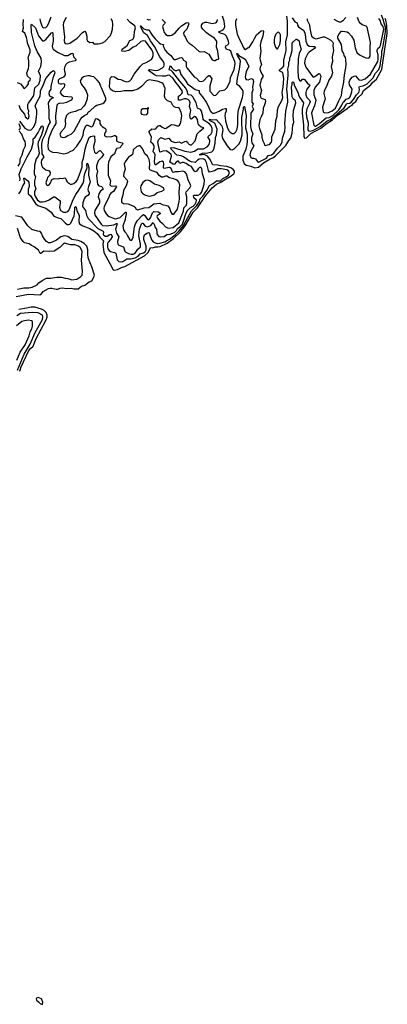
# Model space of a CAD drawing. Extents: x 1603745 to 1745082, y 385868 to 533966.
# Tile 505 of 646: x 1731230 to 1736916, y 455002 to 470250. Entities that reach past the tile are written whole.
import ezdxf

# ---------------------------------------------------------------- set-up
doc = ezdxf.new("R2010")
doc.units = 0

msp = doc.modelspace()

# ---------------------------------------------------------------- linework, layer by layer
at = {"layer": '0CON20XD'}
for points in [[(1731190, 469280), (1731245, 469257), (1731275, 469223), (1731291, 469195), (1731305, 469187), (1731347, 469225), (1731364, 469256), (1731368, 469292), (1731391, 469315), (1731396, 469335), (1731352, 469375), (1731341, 469425), (1731364, 469494), (1731371, 469535), (1731371, 469615), (1731362, 469665), (1731392, 469745), (1731390, 469785), (1731353, 469885), (1731348, 469935), (1731336, 469975), (1731309, 470039), (1731273, 470065), (1731290, 470125), (1731283, 470175), (1731287, 470255)], [(1731215, 467555), (1731242, 467588), (1731278, 467675), (1731309, 467725), (1731296, 467785), (1731296, 467794), (1731305, 467794), (1731355, 467756), (1731369, 467735), (1731378, 467665), (1731359, 467625), (1731362, 467555), (1731395, 467520), (1731472, 467402), (1731511, 467371), (1731632, 467332), (1731715, 467270), (1731758, 467208), (1731824, 467184), (1731865, 467173), (1731933, 467103), (1731965, 467081), (1731985, 467078), (1732006, 467084), (1732021, 467099), (1732070, 467215), (1732078, 467245), (1732083, 467345), (1732097, 467357), (1732105, 467345), (1732112, 467292), (1732148, 467225), (1732143, 467123), (1732155, 467091), (1732205, 467057), (1732315, 467018), (1732375, 466978), (1732428, 466938), (1732471, 466881), (1732523, 466833), (1732527, 466825), (1732515, 466775), (1732533, 466645), (1732626, 466476), (1732678, 466375), (1732695, 466369), (1732745, 466381), (1732805, 466413), (1732854, 466426), (1733158, 466592), (1733217, 466643), (1733255, 466722), (1733285, 466715), (1733328, 466732), (1733365, 466731), (1733401, 466739), (1733510, 466790), (1733610, 466860), (1733717, 466963), (1733790, 467060), (1733877, 467205), (1733915, 467270), (1733981, 467339), (1734105, 467521), (1734207, 467645), (1734275, 467701), (1734352, 467738), (1734385, 467767), (1734488, 467822), (1734543, 467865), (1734555, 467885), (1734551, 467905), (1734532, 467932), (1734498, 467958), (1734435, 467976), (1734335, 467986), (1734295, 467998), (1734215, 468005), (1734171, 468091), (1734135, 468135), (1734085, 468161), (1734023, 468153), (1734016, 468155), (1734013, 468165), (1734056, 468185), (1734142, 468188), (1734204, 468206), (1734222, 468225), (1734237, 468263), (1734252, 468338), (1734256, 468424), (1734273, 468467), (1734284, 468555), (1734248, 468648), (1734176, 468685), (1734165, 468695), (1734165, 468709), (1734205, 468698), (1734265, 468703), (1734275, 468699), (1734355, 468606), (1734370, 468545), (1734357, 468455), (1734368, 468408), (1734437, 468297), (1734485, 468241), (1734515, 468236), (1734545, 468250), (1734620, 468325), (1734645, 468367), (1734670, 468465), (1734668, 468735), (1734693, 468865), (1734691, 468895), (1734695, 468904), (1734705, 468906), (1734732, 468765), (1734725, 468575), (1734747, 468475), (1734746, 468365), (1734743, 468315), (1734726, 468245), (1734679, 468135), (1734680, 468075), (1734703, 468025), (1734735, 467998), (1734805, 467981), (1734865, 467956), (1734923, 467967), (1735003, 468035), (1735105, 468095), (1735147, 468113), (1735189, 468141), (1735348, 468302), (1735392, 468378), (1735425, 468414), (1735446, 468495), (1735453, 468615), (1735470, 468665), (1735458, 468755), (1735463, 468845), (1735503, 468965), (1735495, 468993), (1735460, 469025), (1735444, 469055), (1735433, 469205), (1735443, 469245), (1735442, 469275), (1735453, 469287), (1735466, 469285), (1735478, 469228), (1735537, 469115), (1735541, 469085), (1735558, 469048), (1735620, 468965), (1735598, 468865), (1735597, 468805), (1735620, 468615), (1735625, 468445), (1735635, 468417), (1735665, 468423), (1735735, 468487), (1735888, 468572), (1735985, 468647), (1736070, 468700), (1736155, 468776), (1736294, 468875), (1736331, 468905), (1736372, 468928), (1736395, 468956), (1736428, 468982), (1736464, 469045), (1736527, 469103), (1736547, 469155), (1736660, 469240), (1736685, 469277), (1736749, 469331), (1736833, 469477), (1736916, 470035), (1736908, 470158), (1736893, 470243), (1736881, 470271)], [(1731544, 470265), (1731547, 470235), (1731573, 470153), (1731585, 470136), (1731603, 470125), (1731635, 470130), (1731655, 470149), (1731675, 470186), (1731716, 470294)], [(1731951, 470285), (1731907, 470205), (1731901, 470165), (1731915, 470075), (1731922, 469985), (1731918, 469925), (1731923, 469895), (1731932, 469882), (1731965, 469874), (1732005, 469886), (1732120, 469965), (1732200, 470050), (1732225, 470069), (1732235, 470070), (1732252, 470052), (1732267, 469995), (1732270, 469945), (1732280, 469925), (1732315, 469896), (1732355, 469904), (1732375, 469876), (1732418, 469878), (1732445, 469874), (1732475, 469879), (1732510, 469890), (1732545, 469914), (1732636, 470005), (1732652, 470045), (1732664, 470105), (1732670, 470175), (1732664, 470225), (1732646, 470265)], [(1732605, 468045), (1732598, 468002), (1732599, 467845), (1732636, 467755), (1732623, 467695), (1732645, 467670), (1732715, 467676), (1732726, 467665), (1732680, 467590), (1732640, 467565), (1732626, 467545), (1732604, 467485), (1732536, 467355), (1732531, 467325), (1732534, 467295), (1732565, 467242), (1732599, 467209), (1732705, 467168), (1732735, 467170), (1732785, 467186), (1732855, 467261), (1732865, 467268), (1732877, 467267), (1732878, 467235), (1732864, 467195), (1732860, 467155), (1732825, 467055), (1732838, 466995), (1732857, 466967), (1732878, 466945), (1732895, 466905), (1732935, 466842), (1732946, 466834), (1732965, 466838), (1732985, 466882), (1733008, 467042), (1733022, 467088), (1733050, 467140), (1733125, 467219), (1733145, 467232), (1733167, 467217), (1733205, 467154), (1733215, 467150), (1733235, 467154), (1733255, 467184), (1733282, 467258), (1733305, 467282), (1733375, 467275), (1733401, 467255), (1733401, 467245), (1733356, 467215), (1733353, 467195), (1733362, 467175), (1733395, 467130), (1733440, 467095), (1733485, 467041), (1733525, 467024), (1733605, 467031), (1733694, 467105), (1733736, 467224), (1733762, 467285), (1733769, 467335), (1733805, 467375), (1733815, 467405), (1733816, 467505), (1733801, 467565), (1733804, 467585), (1733864, 467645), (1733877, 467675), (1733873, 467695), (1733838, 467768), (1733809, 467865), (1733785, 467894), (1733755, 467906), (1733685, 467894), (1733636, 467896), (1733605, 467885), (1733595, 467892), (1733575, 467945), (1733545, 467961), (1733458, 467945), (1733454, 467955), (1733461, 468025), (1733453, 468043), (1733435, 468058), (1733395, 468051), (1733345, 468007), (1733335, 468000), (1733325, 468001), (1733317, 468055), (1733323, 468155), (1733315, 468181), (1733295, 468205), (1733302, 468235), (1733312, 468265), (1733309, 468295), (1733295, 468320), (1733257, 468355), (1733267, 468435), (1733231, 468505), (1733235, 468525), (1733275, 468560), (1733315, 468553), (1733335, 468560), (1733365, 468603), (1733385, 468614), (1733405, 468611), (1733435, 468585), (1733475, 468566), (1733495, 468570), (1733565, 468618), (1733585, 468625), (1733620, 468620), (1733665, 468604), (1733686, 468604), (1733701, 468615), (1733719, 468645), (1733734, 468725), (1733737, 468765), (1733730, 468815), (1733704, 468874), (1733686, 468886), (1733645, 468891), (1733621, 468901), (1733601, 468921), (1733575, 468974), (1733515, 468996), (1733479, 469029), (1733471, 469065), (1733482, 469182), (1733448, 469255), (1733431, 469271), (1733354, 469296), (1733235, 469321), (1733195, 469301), (1733115, 469218), (1733056, 469174), (1732975, 469148), (1732845, 469150), (1732795, 469137), (1732715, 469132), (1732665, 469147), (1732635, 469172), (1732623, 469193), (1732620, 469215), (1732630, 469340), (1732640, 469360), (1732655, 469369), (1732695, 469366), (1732755, 469329), (1732796, 469326), (1732835, 469304), (1732885, 469287), (1732915, 469291), (1732935, 469302), (1732955, 469324), (1733002, 469405), (1733093, 469527), (1733135, 469564), (1733184, 469586), (1733271, 469635), (1733285, 469659), (1733294, 469695), (1733292, 469735), (1733275, 469785), (1733175, 469918), (1733145, 469923), (1733105, 469910), (1733028, 469842), (1732987, 469823), (1732917, 469775), (1732845, 469759), (1732812, 469765), (1732817, 469793), (1732891, 469849), (1732935, 469928), (1732975, 469945), (1732989, 469961), (1733003, 469997), (1733008, 470065), (1733022, 470125), (1733009, 470155), (1732939, 470209), (1732890, 470260)], [(1733990, 467940), (1733967, 467903), (1733944, 467895), (1733928, 467908), (1733886, 467976), (1733845, 467990), (1733805, 468024), (1733765, 468037), (1733745, 468039), (1733705, 468025), (1733685, 468057), (1733675, 468060), (1733648, 468045), (1733625, 468015), (1733615, 468009), (1733605, 468013), (1733552, 468045), (1733580, 468135), (1733571, 468161), (1733538, 468195), (1733495, 468218), (1733444, 468216), (1733405, 468198), (1733395, 468205), (1733369, 468355), (1733379, 468391), (1733407, 468423), (1733415, 468425), (1733475, 468401), (1733535, 468415), (1733575, 468369), (1733635, 468349), (1733695, 468358), (1733735, 468340), (1733785, 468365), (1733805, 468368), (1733823, 468355), (1733835, 468334), (1733845, 468321), (1733865, 468313), (1733885, 468314), (1733905, 468326), (1733942, 468375), (1733977, 468485), (1734015, 468526), (1734077, 468575), (1734035, 468584), (1734000, 468615), (1733989, 468639), (1733978, 468705), (1733955, 468748), (1733935, 468752), (1733895, 468715), (1733885, 468711), (1733874, 468714), (1733863, 468765), (1733875, 468845), (1733855, 468905), (1733865, 468965), (1733857, 468995), (1733836, 469015), (1733805, 469025), (1733775, 469022), (1733715, 469002), (1733688, 469005), (1733685, 469065), (1733719, 469085), (1733738, 469105), (1733747, 469125), (1733745, 469149), (1733683, 469235), (1733645, 469275), (1733605, 469341), (1733551, 469385), (1733525, 469391), (1733484, 469376), (1733435, 469374), (1733345, 469381), (1733315, 469395), (1733222, 469465), (1733226, 469475), (1733245, 469481), (1733335, 469464), (1733372, 469468), (1733438, 469505), (1733458, 469525), (1733465, 469545), (1733462, 469575), (1733446, 469615), (1733390, 469680), (1733374, 469725), (1733317, 469837), (1733253, 469923), (1733206, 470006), (1733148, 470048), (1733104, 470136), (1733098, 470155), (1733105, 470157), (1733122, 470132), (1733151, 470111), (1733195, 470094), (1733235, 470095), (1733248, 470058), (1733281, 470011), (1733323, 469953), (1733385, 469892), (1733407, 469877), (1733456, 469866), (1733448, 469845), (1733473, 469785), (1733505, 469747), (1733568, 469698), (1733615, 469636), (1733645, 469635), (1733705, 469660), (1733734, 469664), (1733745, 469657), (1733766, 469625), (1733801, 469605), (1733807, 469585), (1733807, 469527), (1733815, 469504), (1733927, 469367), (1733965, 469344), (1734005, 469296), (1734045, 469291), (1734075, 469303), (1734135, 469370), (1734155, 469388), (1734165, 469388), (1734202, 469335), (1734173, 469225), (1734171, 469145), (1734233, 469075), (1734265, 469079), (1734325, 469150), (1734402, 469165), (1734434, 469196), (1734484, 469295), (1734493, 469355), (1734545, 469478), (1734565, 469565), (1734559, 469605), (1734520, 469685), (1734495, 469765), (1734475, 469778), (1734430, 469790), (1734415, 469825), (1734418, 469845), (1734452, 469865), (1734465, 469888), (1734461, 469915), (1734431, 469995), (1734405, 470023), (1734318, 470045), (1734307, 470055), (1734313, 470065), (1734355, 470082), (1734375, 470097), (1734391, 470115), (1734401, 470145), (1734394, 470225), (1734365, 470304)], [(1733195, 470256), (1733225, 470249), (1733255, 470254)], [(1733435, 470252), (1733481, 470205), (1733472, 470185), (1733448, 470165), (1733440, 470145), (1733465, 470051), (1733491, 470021), (1733515, 470007), (1733555, 470004), (1733585, 470012), (1733635, 470048), (1733695, 470118), (1733735, 470154), (1733805, 470204), (1733835, 470209), (1733844, 470185), (1733813, 470105), (1733775, 470064), (1733764, 470034), (1733768, 470015), (1733796, 469975), (1733820, 469920), (1733853, 469885), (1733898, 469858), (1734005, 469760), (1734025, 469753), (1734085, 469756), (1734155, 469716), (1734205, 469631), (1734236, 469616), (1734255, 469619), (1734275, 469633), (1734305, 469638), (1734312, 469655), (1734304, 469674), (1734296, 469765), (1734274, 469825), (1734280, 469905), (1734276, 469925), (1734244, 469964), (1734193, 469993), (1734118, 470045), (1734061, 470101), (1734042, 470135), (1734043, 470165), (1734064, 470196), (1734100, 470210), (1734125, 470212), (1734205, 470190), (1734257, 470203), (1734275, 470212), (1734283, 470226), (1734287, 470255)], [(1734348, 467942), (1734295, 467941), (1734245, 467910), (1734165, 467887), (1734148, 467915), (1734121, 468041), (1734105, 468068), (1734080, 468090), (1734055, 468097), (1734005, 468089), (1733980, 468075), (1733945, 468039), (1733885, 468047), (1733855, 468061), (1733765, 468126), (1733725, 468140), (1733662, 468152), (1733572, 468245), (1733565, 468265), (1733607, 468273), (1733783, 468213), (1733875, 468199), (1733935, 468215), (1733985, 468252), (1734075, 468248), (1734131, 468279), (1734160, 468315), (1734173, 468365), (1734169, 468385), (1734141, 468435), (1734194, 468485), (1734205, 468515), (1734205, 468565), (1734192, 468605), (1734167, 468635), (1734070, 468700), (1734064, 468755), (1734040, 468835), (1734025, 468859), (1733982, 468882), (1733962, 468965), (1733910, 469055), (1733880, 469080), (1733834, 469085), (1733828, 469135), (1733798, 469188), (1733705, 469297), (1733599, 469439), (1733572, 469462), (1733542, 469475), (1733555, 469536), (1733565, 469533), (1733585, 469505), (1733612, 469472), (1733633, 469463), (1733659, 469461), (1733695, 469478), (1733704, 469474), (1733711, 469435), (1733723, 469403), (1733789, 469315), (1733825, 469255), (1733945, 469170), (1734004, 469155), (1734007, 469115), (1734057, 469057), (1734112, 468972), (1734143, 468915), (1734175, 468839), (1734195, 468811), (1734215, 468802), (1734245, 468805), (1734315, 468832), (1734365, 468862), (1734415, 468877), (1734423, 468873), (1734424, 468835), (1734407, 468795), (1734404, 468765), (1734414, 468685), (1734445, 468570), (1734468, 468525), (1734488, 468508), (1734515, 468488), (1734545, 468490), (1734575, 468514), (1734594, 468556), (1734606, 468625), (1734605, 468755), (1734615, 468855), (1734674, 469045), (1734686, 469105), (1734686, 469136), (1734674, 469165), (1734635, 469216), (1734599, 469239), (1734591, 469251), (1734598, 469345), (1734631, 469485), (1734644, 469605), (1734639, 469629), (1734599, 469695), (1734590, 469725), (1734595, 469727), (1734618, 469698), (1734715, 469638), (1734768, 469542), (1734775, 469525), (1734752, 469488), (1734735, 469445), (1734718, 469365), (1734721, 469341), (1734732, 469322), (1734765, 469317), (1734815, 469342), (1734835, 469330), (1734848, 469295), (1734831, 469205), (1734835, 469165), (1734822, 469115), (1734818, 469022), (1734821, 468975), (1734840, 468945), (1734826, 468905), (1734844, 468865), (1734807, 468805), (1734799, 468595), (1734808, 468545), (1734835, 468485), (1734817, 468423), (1734814, 468374), (1734823, 468345), (1734851, 468295), (1734800, 468205), (1734791, 468155), (1734805, 468115), (1734825, 468105), (1734845, 468104), (1734877, 468097), (1734909, 468055), (1734925, 468045), (1735045, 468105), (1735075, 468145), (1735125, 468158), (1735159, 468185), (1735215, 468260), (1735263, 468305), (1735292, 468355), (1735295, 468415), (1735331, 468525), (1735336, 468585), (1735332, 468635), (1735348, 468835), (1735377, 468973), (1735373, 469083), (1735360, 469175), (1735380, 469390), (1735384, 469434), (1735377, 469485), (1735391, 469545), (1735395, 469594), (1735408, 469625), (1735408, 469655), (1735425, 469695), (1735442, 469775), (1735445, 469885), (1735458, 469905), (1735505, 469948), (1735515, 469949), (1735554, 469925), (1735556, 469875), (1735582, 469795), (1735553, 469727), (1735537, 469645), (1735530, 469465), (1735537, 469367), (1735545, 469331), (1735565, 469301), (1735585, 469305), (1735605, 469328), (1735625, 469331), (1735636, 469325), (1735675, 469273), (1735718, 469238), (1735715, 469225), (1735685, 469195), (1735666, 469164), (1735657, 469125), (1735658, 469085), (1735673, 469043), (1735719, 468999), (1735725, 468985), (1735715, 468951), (1735671, 468869), (1735659, 468815), (1735665, 468745), (1735691, 468655), (1735689, 468545), (1735698, 468528), (1735714, 468524), (1735765, 468536), (1735880, 468595), (1735985, 468683), (1736025, 468698), (1736100, 468755), (1736247, 468885), (1736286, 468944), (1736295, 468951), (1736335, 468956), (1736355, 468972), (1736395, 469015), (1736442, 469088), (1736475, 469125), (1736484, 469164), (1736480, 469205), (1736484, 469216), (1736545, 469228), (1736602, 469255), (1736691, 469345), (1736735, 469423), (1736785, 469481), (1736808, 469535), (1736814, 469615), (1736833, 469705), (1736830, 469765), (1736847, 469815), (1736889, 470061), (1736889, 470135), (1736866, 470195), (1736859, 470245), (1736825, 470321)], [(1734583, 470265), (1734566, 470224), (1734566, 470165), (1734594, 470025), (1734633, 469933), (1734667, 469877), (1734687, 469825), (1734708, 469795), (1734725, 469787), (1734755, 469814), (1734780, 469820), (1734835, 469908), (1734860, 469960), (1734895, 470016), (1734965, 470079), (1734994, 470084), (1735002, 470065), (1734992, 469995), (1734959, 469905), (1734948, 469855), (1734960, 469765), (1734945, 469655), (1734947, 469625), (1734968, 469555), (1734947, 469515), (1734945, 469485), (1734958, 469435), (1734997, 469375), (1734964, 469325), (1734945, 469235), (1734969, 469155), (1734950, 469075), (1734953, 469055), (1734967, 469037), (1735025, 469015), (1735032, 468985), (1735024, 468945), (1734998, 468875), (1734990, 468805), (1734965, 468745), (1734942, 468705), (1734929, 468605), (1734937, 468565), (1734974, 468466), (1734976, 468425), (1734989, 468375), (1735011, 468335), (1735016, 468306), (1735035, 468300), (1735065, 468312), (1735095, 468316), (1735125, 468353), (1735131, 468375), (1735130, 468435), (1735180, 468555), (1735192, 468685), (1735213, 468755), (1735219, 468855), (1735235, 468905), (1735285, 468999), (1735298, 469045), (1735290, 469125), (1735305, 469205), (1735317, 469337), (1735301, 469425), (1735285, 469440), (1735255, 469452), (1735242, 469462), (1735246, 469475), (1735301, 469515), (1735314, 469535), (1735318, 469625), (1735352, 469775), (1735349, 469905), (1735372, 470015), (1735371, 470225), (1735362, 470305)], [(1735445, 470278), (1735485, 470219), (1735523, 470203), (1735529, 470165), (1735541, 470141), (1735624, 470084), (1735645, 470025), (1735656, 469915), (1735675, 469865), (1735705, 469840), (1735765, 469837), (1735790, 469835), (1735803, 469825), (1735788, 469805), (1735705, 469745), (1735687, 469725), (1735648, 469645), (1735637, 469575), (1735655, 469514), (1735764, 469365), (1735775, 469362), (1735795, 469368), (1735855, 469416), (1735865, 469417), (1735887, 469375), (1735867, 469283), (1735802, 469205), (1735779, 469155), (1735782, 469085), (1735810, 469005), (1735790, 468915), (1735753, 468835), (1735745, 468805), (1735778, 468615), (1735793, 468603), (1735805, 468602), (1735865, 468640), (1735970, 468730), (1736015, 468735), (1736075, 468767), (1736167, 468855), (1736206, 468915), (1736235, 468975), (1736255, 468988), (1736280, 469020), (1736324, 469036), (1736343, 469055), (1736368, 469135), (1736373, 469175), (1736332, 469242), (1736326, 469285), (1736337, 469313), (1736375, 469360), (1736405, 469378), (1736425, 469379), (1736475, 469319), (1736515, 469312), (1736575, 469334), (1736655, 469404), (1736767, 469605), (1736776, 469635), (1736774, 469706), (1736760, 469755), (1736759, 469785), (1736768, 469802), (1736801, 469829), (1736810, 469850), (1736863, 470105), (1736853, 470145), (1736820, 470185), (1736809, 470235), (1736785, 470268)], [(1735676, 470265), (1735678, 470245), (1735712, 470172), (1735716, 470115), (1735746, 469995), (1735785, 469963), (1735805, 469956), (1735835, 469958), (1735925, 469985), (1735945, 469983), (1735986, 469966), (1736045, 469931), (1736069, 469909), (1736076, 469885), (1736074, 469844), (1736086, 469775), (1736062, 469675), (1736066, 469605), (1736049, 469525), (1736068, 469425), (1736055, 469378), (1736013, 469315), (1735974, 469216), (1735939, 469151), (1735936, 469105), (1735956, 469025), (1735913, 468895), (1735922, 468825), (1735937, 468807), (1736005, 468814), (1736065, 468837), (1736115, 468881), (1736165, 468995), (1736208, 469075), (1736219, 469165), (1736238, 469255), (1736246, 469285), (1736252, 469395), (1736276, 469505), (1736280, 469555), (1736276, 469635), (1736270, 469665), (1736250, 469695), (1736242, 469725), (1736220, 469770), (1736208, 469865), (1736152, 469962), (1736150, 469995), (1736169, 470031), (1736210, 470070), (1736225, 470074), (1736295, 470060), (1736316, 470046), (1736360, 469995), (1736397, 469935), (1736420, 469815), (1736443, 469743), (1736485, 469706), (1736525, 469687), (1736585, 469662), (1736625, 469653), (1736635, 469657), (1736650, 469685), (1736652, 469828), (1736655, 469895), (1736603, 470133), (1736589, 470149), (1736528, 470168), (1736496, 470195), (1736482, 470215), (1736455, 470285)], [(1736275, 470285), (1736229, 470231), (1736195, 470212), (1736175, 470214), (1736139, 470229), (1736093, 470253)], [(1731219, 468925), (1731245, 468861), (1731304, 468785), (1731317, 468747), (1731355, 468717), (1731365, 468718), (1731377, 468755), (1731366, 468804), (1731372, 468835), (1731358, 468875), (1731358, 468935), (1731364, 468956), (1731405, 469014), (1731447, 469075), (1731465, 469196), (1731525, 469252), (1731549, 469315), (1731550, 469380), (1731521, 469455), (1731559, 469525), (1731565, 469595), (1731560, 469655), (1731499, 469755), (1731464, 469845), (1731415, 470053), (1731408, 470172), (1731415, 470183), (1731474, 470125), (1731521, 470001), (1731575, 469930), (1731585, 469923), (1731605, 469922), (1731635, 469945), (1731720, 470045), (1731735, 470052), (1731740, 470045), (1731750, 469915), (1731732, 469842), (1731736, 469815), (1731746, 469796), (1731814, 469745), (1731924, 469694), (1731975, 469694), (1732025, 469725), (1732054, 469734), (1732062, 469675), (1732102, 469635), (1732086, 469615), (1731995, 469593), (1731965, 469577), (1731945, 469558), (1731928, 469525), (1731917, 469485), (1731921, 469455), (1731935, 469415), (1731933, 469395), (1731905, 469362), (1731845, 469336), (1731827, 469315), (1731824, 469285), (1731835, 469264), (1731855, 469256), (1731875, 469256), (1731914, 469264), (1731924, 469254), (1731925, 469235), (1731916, 469205), (1731865, 469150), (1731858, 469118), (1731875, 469093), (1731915, 469068), (1732034, 469054), (1732041, 469045), (1732041, 469025), (1732028, 469005), (1731952, 468968), (1731913, 468957), (1731839, 468951), (1731823, 468945), (1731805, 468925), (1731783, 468755), (1731788, 468645), (1731776, 468615), (1731726, 468535), (1731678, 468405), (1731667, 468295), (1731671, 468245), (1731695, 468220), (1731735, 468197), (1731814, 468194), (1731915, 468174), (1731975, 468188), (1732009, 468211), (1732055, 468230), (1732116, 468294), (1732178, 468385), (1732198, 468425), (1732210, 468460), (1732221, 468535), (1732255, 468608), (1732265, 468617), (1732285, 468618), (1732325, 468594), (1732345, 468593), (1732365, 468614), (1732405, 468708), (1732415, 468718), (1732435, 468717), (1732468, 468688), (1732472, 468645), (1732487, 468615), (1732505, 468595), (1732548, 468568), (1732560, 468555), (1732561, 468525), (1732540, 468475), (1732543, 468455), (1732552, 468445), (1732575, 468436), (1732655, 468440), (1732695, 468459), (1732709, 468459), (1732725, 468442), (1732726, 468385), (1732731, 468371), (1732755, 468357), (1732815, 468345), (1732824, 468335), (1732820, 468315), (1732798, 468295), (1732783, 468267), (1732735, 468255), (1732723, 468245), (1732696, 468174), (1732640, 468125), (1732605, 468045)], [(1735215, 469797), (1735225, 469803), (1735254, 469865), (1735266, 469925), (1735262, 470015), (1735255, 470034), (1735235, 470057), (1735216, 470054), (1735191, 470025), (1735171, 469975), (1735166, 469935), (1735168, 469888), (1735186, 469826), (1735205, 469800), (1735215, 469797)], [(1731225, 468680), (1731311, 468571), (1731355, 468543), (1731375, 468539), (1731405, 468547), (1731451, 468589), (1731480, 468665), (1731497, 468793), (1731495, 468845), (1731468, 468915), (1731498, 468985), (1731545, 469066), (1731554, 469115), (1731551, 469155), (1731587, 469223), (1731635, 469341), (1731716, 469435), (1731745, 469460), (1731755, 469463), (1731769, 469449), (1731774, 469425), (1731744, 469346), (1731717, 469243), (1731710, 469215), (1731712, 469175), (1731684, 469136), (1731679, 469105), (1731693, 469073), (1731749, 469045), (1731744, 469035), (1731725, 469029), (1731694, 469006), (1731673, 468975), (1731668, 468955), (1731683, 468843), (1731681, 468725), (1731700, 468665), (1731675, 468622), (1731618, 468465), (1731576, 468386), (1731565, 468315), (1731573, 468174), (1731601, 468125), (1731567, 468075), (1731562, 468045), (1731566, 467996), (1731584, 467965), (1731635, 467926), (1731685, 467907), (1731699, 467885), (1731697, 467843), (1731661, 467805), (1731653, 467787), (1731633, 467725), (1731646, 467695), (1731665, 467682), (1731685, 467693), (1731701, 467715), (1731725, 467774), (1731765, 467791), (1731824, 467786), (1731855, 467796), (1731885, 467793), (1731930, 467800), (1731946, 467786), (1731953, 467755), (1731965, 467740), (1731985, 467720), (1731995, 467720), (1732015, 467698), (1732065, 467711), (1732105, 467742), (1732125, 467772), (1732173, 467895), (1732196, 467974), (1732194, 468045), (1732217, 468105), (1732245, 468245), (1732265, 468315), (1732304, 468426), (1732325, 468441), (1732375, 468450), (1732387, 468445), (1732391, 468365), (1732374, 468284), (1732378, 468238), (1732389, 468199), (1732403, 468183), (1732425, 468185), (1732455, 468214), (1732475, 468223), (1732521, 468175), (1732524, 468165), (1732493, 468115), (1732442, 468065), (1732417, 467985), (1732419, 467949), (1732435, 467905), (1732420, 467835), (1732434, 467705), (1732455, 467677), (1732499, 467669), (1732522, 467625), (1732478, 467595), (1732454, 467555), (1732444, 467505), (1732464, 467455), (1732462, 467415), (1732392, 467295), (1732388, 467255), (1732396, 467216), (1732488, 467085), (1732510, 467065), (1732574, 467056), (1732686, 467075), (1732725, 467095), (1732735, 467095), (1732738, 467088), (1732714, 467005), (1732725, 466945), (1732764, 466885), (1732743, 466815), (1732750, 466775), (1732765, 466759), (1732835, 466735), (1732858, 466665), (1732870, 466650), (1732915, 466627), (1732955, 466618), (1732985, 466620), (1733015, 466635), (1733055, 466696), (1733098, 466735), (1733099, 466775), (1733073, 466905), (1733084, 467005), (1733115, 467090), (1733125, 467098), (1733135, 467097), (1733173, 467053), (1733205, 467043), (1733256, 467065), (1733295, 467111), (1733316, 467066), (1733323, 467033), (1733345, 467005), (1733349, 466951), (1733358, 466925), (1733384, 466894), (1733405, 466889), (1733465, 466891), (1733505, 466925), (1733555, 466930), (1733625, 466954), (1733654, 466985), (1733670, 467015), (1733705, 467041), (1733747, 467085), (1733765, 467129), (1733792, 467228), (1733821, 467289), (1733865, 467335), (1733915, 467361), (1733944, 467395), (1733959, 467425), (1733963, 467455), (1733924, 467494), (1733920, 467525), (1733928, 467532), (1733989, 467531), (1734027, 467555), (1734045, 467586), (1734085, 467705), (1734088, 467765), (1734056, 467865), (1734045, 467946), (1734024, 467964), (1734005, 467958), (1733990, 467940)], [(1731905, 468424), (1731935, 468432), (1731973, 468456), (1732025, 468478), (1732074, 468525), (1732174, 468716), (1732197, 468743), (1732237, 468773), (1732275, 468786), (1732293, 468825), (1732315, 468836), (1732395, 468912), (1732425, 468928), (1732517, 468953), (1732535, 468967), (1732560, 469005), (1732560, 469035), (1732502, 469182), (1732483, 469215), (1732465, 469272), (1732430, 469315), (1732375, 469366), (1732345, 469368), (1732315, 469382), (1732285, 469383), (1732215, 469366), (1732189, 469345), (1732166, 469305), (1732168, 469285), (1732188, 469245), (1732226, 469196), (1732260, 469145), (1732278, 469085), (1732273, 469025), (1732241, 468939), (1732221, 468909), (1732175, 468859), (1732135, 468849), (1732092, 468828), (1732023, 468815), (1731985, 468796), (1731955, 468766), (1731935, 468705), (1731932, 468675), (1731940, 468635), (1731929, 468585), (1731918, 468565), (1731871, 468515), (1731851, 468475), (1731868, 468435), (1731905, 468424)], [(1733165, 468778), (1733195, 468783), (1733210, 468805), (1733210, 468865), (1733220, 468875), (1733220, 468885), (1733210, 468885), (1733195, 468870), (1733135, 468872), (1733108, 468855), (1733103, 468815), (1733115, 468788), (1733165, 468778)], [(1731221, 468539), (1731234, 468556), (1731243, 468575), (1731222, 468635)], [(1731230, 467755), (1731237, 467785), (1731224, 467855), (1731251, 467939), (1731343, 468127), (1731413, 468245), (1731436, 468345), (1731437, 468403), (1731471, 468429), (1731518, 468502), (1731536, 468545), (1731565, 468594), (1731575, 468606), (1731585, 468604), (1731595, 468581), (1731595, 468555), (1731566, 468465), (1731515, 468355), (1731513, 468315), (1731529, 468185), (1731515, 468135), (1731484, 468095), (1731461, 467995), (1731456, 467865), (1731477, 467817), (1731457, 467757), (1731458, 467688), (1731481, 467635), (1731458, 467585), (1731459, 467545), (1731473, 467505), (1731505, 467455), (1731545, 467432), (1731585, 467428), (1731625, 467433), (1731685, 467458), (1731755, 467507), (1731775, 467505), (1731854, 467445), (1731855, 467405), (1731845, 467345), (1731863, 467295), (1731905, 467272), (1731943, 467267), (1731975, 467281), (1731995, 467307), (1732057, 467465), (1732098, 467545), (1732145, 467611), (1732210, 467720), (1732222, 467755), (1732225, 467815), (1732239, 467869), (1732273, 467955), (1732271, 468019), (1732275, 468028), (1732285, 468019), (1732301, 467961), (1732293, 467845), (1732322, 467735), (1732294, 467665), (1732284, 467624), (1732287, 467596), (1732302, 467572), (1732303, 467555), (1732285, 467527), (1732245, 467500), (1732227, 467475), (1732204, 467415), (1732201, 467355), (1732250, 467295), (1732265, 467225), (1732289, 467169), (1732439, 467019), (1732523, 466973), (1732528, 466965), (1732523, 466925), (1732531, 466911), (1732555, 466900), (1732585, 466899), (1732625, 466924), (1732647, 466927), (1732662, 466895), (1732661, 466885), (1732634, 466846), (1732598, 466805), (1732589, 466785), (1732588, 466735), (1732595, 466704), (1732615, 466676), (1732635, 466662), (1732695, 466647), (1732715, 466635), (1732739, 466529), (1732765, 466505), (1732795, 466498), (1732825, 466506), (1732885, 466547), (1732945, 466546), (1733015, 466561), (1733062, 466588), (1733095, 466625), (1733145, 466638), (1733172, 466655), (1733186, 466685), (1733188, 466745), (1733151, 466845), (1733148, 466882), (1733160, 466920), (1733195, 466945), (1733225, 466955), (1733235, 466949), (1733252, 466885), (1733276, 466835), (1733295, 466810), (1733324, 466794), (1733355, 466786), (1733395, 466788), (1733475, 466812), (1733502, 466828), (1733545, 466852), (1733635, 466920), (1733693, 466975), (1733765, 467063), (1733798, 467132), (1733888, 467292), (1733972, 467375), (1734004, 467425), (1734021, 467475), (1734065, 467515), (1734125, 467605), (1734165, 467682), (1734225, 467713), (1734275, 467755), (1734335, 467757), (1734371, 467789), (1734425, 467817), (1734459, 467845), (1734474, 467885), (1734461, 467911), (1734435, 467925), (1734348, 467942)], [(1731205, 467982), (1731231, 468025), (1731237, 468045), (1731236, 468095), (1731268, 468155), (1731287, 468233), (1731318, 468295), (1731322, 468335), (1731316, 468365), (1731287, 468407), (1731265, 468478), (1731220, 468525)], [(1733615, 467239), (1733670, 467315), (1733697, 467435), (1733701, 467475), (1733695, 467585), (1733708, 467695), (1733692, 467732), (1733674, 467755), (1733651, 467771), (1733616, 467786), (1733545, 467799), (1733505, 467826), (1733485, 467827), (1733445, 467809), (1733425, 467813), (1733387, 467837), (1733355, 467886), (1733277, 467907), (1733245, 467925), (1733236, 467946), (1733245, 468025), (1733235, 468085), (1733205, 468135), (1733167, 468175), (1733132, 468255), (1733095, 468297), (1733075, 468299), (1733035, 468281), (1732983, 468236), (1732982, 468185), (1732975, 468165), (1732941, 468139), (1732915, 468121), (1732860, 468050), (1732848, 468015), (1732861, 467935), (1732842, 467875), (1732838, 467825), (1732892, 467765), (1732898, 467745), (1732875, 467675), (1732833, 467605), (1732824, 467535), (1732803, 467465), (1732806, 467425), (1732835, 467406), (1732905, 467396), (1732995, 467363), (1733011, 467351), (1733032, 467315), (1733055, 467305), (1733155, 467338), (1733225, 467341), (1733245, 467351), (1733305, 467400), (1733395, 467407), (1733435, 467389), (1733502, 467375), (1733522, 467365), (1733545, 467334), (1733568, 467272), (1733590, 467240), (1733615, 467239)], [(1733235, 467518), (1733265, 467525), (1733315, 467539), (1733355, 467574), (1733430, 467595), (1733462, 467615), (1733461, 467635), (1733455, 467646), (1733385, 467681), (1733315, 467705), (1733245, 467754), (1733205, 467766), (1733178, 467762), (1733135, 467727), (1733104, 467676), (1733100, 467645), (1733111, 467585), (1733134, 467555), (1733175, 467531), (1733235, 467518)], [(1731174, 465965), (1731365, 466000), (1731540, 465990), (1731566, 466004), (1731595, 466040), (1731675, 466087), (1731700, 466095), (1731725, 466094), (1731796, 466076), (1731815, 466076), (1731855, 466094), (1731895, 466099), (1731945, 466089), (1732025, 466092), (1732065, 466083), (1732118, 466082), (1732136, 466084), (1732185, 466121), (1732239, 466141), (1732305, 466193), (1732346, 466204), (1732374, 466254), (1732386, 466295), (1732346, 466425), (1732294, 466545), (1732284, 466604), (1732284, 466685), (1732268, 466745), (1732225, 466785), (1732177, 466817), (1732135, 466832), (1732035, 466848), (1731975, 466892), (1731925, 466904), (1731864, 466886), (1731797, 466835), (1731745, 466808), (1731705, 466794), (1731678, 466795), (1731645, 466816), (1731615, 466849), (1731585, 466905), (1731569, 466945), (1731545, 466969), (1731505, 466974), (1731420, 467000), (1731355, 467060), (1731265, 467191), (1731165, 467215)], [(1731195, 466076), (1731295, 466100), (1731373, 466097), (1731425, 466106), (1731501, 466145), (1731525, 466175), (1731577, 466213), (1731645, 466245), (1731705, 466246), (1731805, 466262), (1731875, 466262), (1731935, 466245), (1731975, 466242), (1732035, 466221), (1732116, 466234), (1732175, 466272), (1732194, 466295), (1732201, 466355), (1732184, 466525), (1732195, 466665), (1732165, 466724), (1732139, 466745), (1732083, 466763), (1732015, 466762), (1731925, 466789), (1731905, 466781), (1731849, 466721), (1731765, 466665), (1731695, 466660), (1731605, 466663), (1731555, 466627), (1731545, 466629), (1731519, 466679), (1731454, 466735), (1731410, 466755), (1731375, 466780), (1731305, 466795), (1731284, 466814), (1731245, 466871), (1731195, 467015)], [(1731198, 464822), (1731300, 465070), (1731394, 465225), (1731464, 465396), (1731581, 465609), (1731589, 465645), (1731582, 465675), (1731515, 465712), (1731425, 465714), (1731245, 465699), (1731185, 465665)], [(1731227, 464805), (1731240, 464830), (1731247, 464865), (1731371, 465125), (1731395, 465157), (1731436, 465194), (1731485, 465313), (1731638, 465602), (1731654, 465645), (1731653, 465675), (1731637, 465717), (1731609, 465749), (1731569, 465769), (1731465, 465796), (1731405, 465798), (1731335, 465781), (1731216, 465764)], [(1731185, 464977), (1731239, 465101), (1731315, 465214), (1731374, 465355), (1731392, 465418), (1731417, 465465), (1731426, 465505), (1731426, 465576), (1731415, 465586), (1731365, 465597), (1731303, 465587), (1731265, 465574), (1731182, 465508)], [(1731585, 455002), (1731589, 455035), (1731565, 455087), (1731515, 455110), (1731491, 455099), (1731483, 455085), (1731489, 455065), (1731522, 455042), (1731545, 455014), (1731565, 455003), (1731585, 455002)]]:
    msp.add_lwpolyline(points, dxfattribs=at)

doc.saveas('drawing.dxf')
